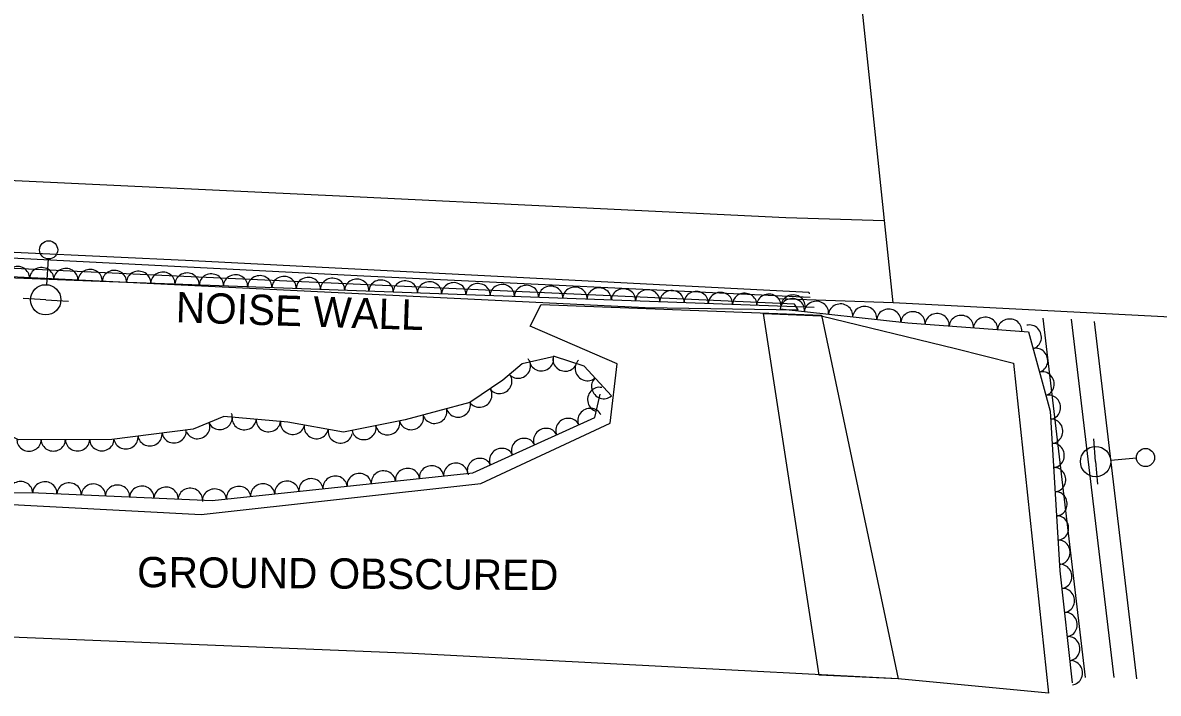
# Model space of a CAD drawing. Extents: x 1722896 to 1754269, y 648279 to 666297.
# Drawn here: x 1735995.7 to 1736183, y 649766.9 to 649877.5 of the extents above; entities that cross this region are included whole.
import ezdxf

# ---------------------------------------------------------------- set-up
doc = ezdxf.new("R2010")
doc.units = 0
for name, color, linetype in [('DESIGN - CENTERLINE - Proposed', 7, 'Continuous'), ('DESIGN - SCRATCH - User 1', 7, 'Continuous'), ('SURVEY - CENTERLINE - Preliminary', 7, 'Continuous'), ('SURVEY - CENTERLINE - Preliminary Text', 7, 'Continuous'), ('SURVEY - DTM - Breaklines', 7, 'Continuous'), ('SURVEY - VEGETATION - Features with Text', 7, 'Continuous')]:
    doc.layers.add(name, color=color, linetype=linetype)

msp = doc.modelspace()

# ---------------------------------------------------------------- linework, layer by layer
at = {"layer": 'DESIGN - CENTERLINE - Proposed'}
for points in [[(1736243.58, 649882.81), (1736250.9, 649825.54), (1736139.27, 649831.33), (1736133.33, 649887.84), (1736243.22, 649882.8)], [(1736139.27, 649831.33), (1736120.26, 649832)]]:
    msp.add_lwpolyline(points, dxfattribs=at)
at = {"layer": 'DESIGN - SCRATCH - User 1'}
for points in [[(1736125.57, 649832.22), (1736052, 649835.69), (1735962.55, 649840.28), (1735874.14, 649844.23), (1735782.88, 649848.59), (1735690.56, 649853.1), (1735584.95, 649857.91), (1735489.6, 649862.8), (1735405.06, 649866.54), (1735405.54, 649868.02), (1735523.66, 649861.97), (1735640.52, 649856.46), (1735766.53, 649850.84), (1735910.71, 649843.59), (1736023.76, 649838.28), (1736125.36, 649833.07), (1736125.43, 649832.78)], [(1736122.99, 649831.1), (1736016.28, 649835.92), (1735895.24, 649841.71), (1735795.47, 649846.49), (1735691.61, 649851.66), (1735438.18, 649863.96), (1735410.18, 649865.44), (1735376.63, 649861.4), (1735300.66, 649852.57), (1735206.55, 649841.81), (1735207.01, 649840.09), (1735288.87, 649849.86), (1735408.97, 649864.1), (1735508.79, 649859.25), (1735631.46, 649852.89), (1735768.89, 649846.11), (1735913.81, 649839.55), (1736098.39, 649830.52), (1736123.6, 649830.14), (1736122.99, 649831.1)]]:
    msp.add_lwpolyline(points, dxfattribs=at)
at = {"layer": 'SURVEY - CENTERLINE - Preliminary'}
for points in [[(1735885.76, 649781.31), (1735889.29, 649789.96), (1735938.68, 649796.21), (1735977.3, 649798.93), (1736025.2, 649796.36), (1736071.27, 649801.49), (1736092.64, 649811.48), (1736093.79, 649821.25), (1736079.43, 649827.45), (1736081.26, 649831.06), (1736127.45, 649829.28), (1736140.09, 649769.26), (1736059.99, 649773.45), (1735974.82, 649776.89), (1735906.17, 649780.46), (1735885.76, 649781.31)], [(1736117.9, 649829.55), (1736127.4, 649829.18), (1736149.54, 649823.79), (1736159.12, 649821.33), (1736164.89, 649766.88), (1736140.09, 649769.26), (1736127.1, 649769.87), (1736117.9, 649829.55)]]:
    msp.add_lwpolyline(points, dxfattribs=at)
at = {"layer": 'SURVEY - CENTERLINE - Preliminary Text'}
for points in [[(1736121.58, 649845.34), (1736049.16, 649848.84), (1735920.04, 649854.96), (1735819.26, 649859.73), (1735696.13, 649865.54), (1735566.8, 649871.82), (1735439.69, 649878.05), (1735313.53, 649883.79), (1735172.26, 649890.54), (1735100.48, 649893.87), (1734984.26, 649897.48), (1734863.2, 649900.07), (1734777.78, 649900.91)], [(1736137.77, 649844.86), (1736121.58, 649845.34)], [(1736163.98, 649828.81), (1736170.91, 649769.49)], [(1736175.71, 649769.51), (1736168.71, 649828.59)], [(1736179.44, 649769.28), (1736172.46, 649828.22)]]:
    msp.add_lwpolyline(points, dxfattribs=at)
at = {"layer": 'SURVEY - DTM - Breaklines'}
for p, q in [((1735999.93, 649838.55), (1735999.68, 649834.31)), ((1735999.54, 649831.81), (1735995.8, 649832.03)), ((1735999.54, 649831.81), (1736003.28, 649831.59)), ((1736172.66, 649805.12), (1736172.36, 649808.85)), ((1736172.66, 649805.12), (1736172.96, 649801.38)), ((1736179.39, 649805.66), (1736175.15, 649805.32))]:
    msp.add_line(p, q, dxfattribs=at)
for centre, radius in [((1736000.02, 649840.05), 1.5), ((1735999.54, 649831.81), 2.5), ((1736172.66, 649805.12), 2.5), ((1736180.89, 649805.78), 1.5)]:
    msp.add_circle(centre, radius, dxfattribs=at)
at = {"layer": 'SURVEY - VEGETATION - Features with Text'}
for points in [[(1735983.91, 649815.79), (1735978.29, 649821.83), (1735977.11, 649826.21), (1735977.29, 649831.67), (1735980.58, 649836.01), (1736007.06, 649834.93), (1736126.27, 649830.6)], [(1736120.67, 649830.35), (1736141.71, 649828.03), (1736161.59, 649826.53), (1736165.17, 649813.44), (1736166.75, 649787.11), (1736168.8, 649768.6)], [(1736092.82, 649815.96), (1736088.32, 649820.88), (1736083.46, 649822.47), (1736078.08, 649821.24), (1736074.89, 649818.53), (1736069.49, 649814.86), (1736058.83, 649811.98), (1736048.67, 649809.95), (1736039.46, 649811.64), (1736028.9, 649812.53), (1736023.86, 649810.46), (1736010.42, 649808.78), (1735995.04, 649808.7), (1735984.04, 649814.23), (1735979.87, 649817.26)], [(1735883.96, 649782.65), (1735887.41, 649791.45), (1735916.68, 649796.39), (1735963.35, 649800.06), (1735998.33, 649799.94), (1736026.99, 649798.68), (1736069.99, 649803.28), (1736090.09, 649812.38), (1736090.98, 649816.25)]]:
    msp.add_lwpolyline(points, dxfattribs=at)
for centre, major_axis in [((1735994.87, 649835.43), (2, -0.08)), ((1735998.87, 649835.26), (2, -0.08)), ((1736002.87, 649835.1), (2, -0.08)), ((1736006.86, 649834.94), (2, -0.08)), ((1736010.86, 649834.79), (2, -0.07)), ((1736014.86, 649834.65), (2, -0.07)), ((1736018.86, 649834.5), (2, -0.07)), ((1736022.85, 649834.36), (2, -0.07)), ((1736026.85, 649834.21), (2, -0.07)), ((1736030.85, 649834.07), (2, -0.07)), ((1736034.85, 649833.92), (2, -0.07)), ((1736038.84, 649833.78), (2, -0.07)), ((1736042.84, 649833.63), (2, -0.07)), ((1736046.84, 649833.49), (2, -0.07)), ((1736050.84, 649833.34), (2, -0.07)), ((1736054.83, 649833.2), (2, -0.07)), ((1736058.83, 649833.05), (2, -0.07)), ((1736062.83, 649832.9), (2, -0.07)), ((1736066.83, 649832.76), (2, -0.07)), ((1736070.82, 649832.61), (2, -0.07)), ((1736074.82, 649832.47), (2, -0.07)), ((1736078.82, 649832.32), (2, -0.07)), ((1736082.81, 649832.18), (2, -0.07)), ((1736086.81, 649832.03), (2, -0.07)), ((1736090.81, 649831.89), (2, -0.07)), ((1736094.81, 649831.74), (2, -0.07)), ((1736098.8, 649831.6), (2, -0.07)), ((1736102.8, 649831.45), (2, -0.07)), ((1736106.8, 649831.31), (2, -0.07)), ((1736110.8, 649831.16), (2, -0.07)), ((1736114.79, 649831.02), (2, -0.07)), ((1736118.79, 649830.87), (2, -0.07)), ((1736122.79, 649830.73), (2, -0.07)), ((1736122.65, 649830.13), (1.99, -0.22)), ((1736126.63, 649829.69), (1.99, -0.22)), ((1736130.61, 649829.25), (1.99, -0.22)), ((1736134.58, 649828.82), (1.99, -0.22)), ((1736138.56, 649828.38), (1.99, -0.22)), ((1736142.54, 649827.97), (1.99, -0.15)), ((1736146.53, 649827.67), (1.99, -0.15)), ((1736150.51, 649827.37), (1.99, -0.15)), ((1736154.5, 649827.07), (1.99, -0.15)), ((1736158.49, 649826.77), (1.99, -0.15)), ((1736161.83, 649825.67), (0.53, -1.93)), ((1736162.88, 649821.82), (0.53, -1.93)), ((1736077.55, 649820.79), (-1.53, -1.29)), ((1736081.3, 649821.98), (-1.95, -0.45)), ((1736085.16, 649821.92), (-1.9, 0.62)), ((1736088.77, 649820.38), (-1.35, 1.47)), ((1736074.46, 649818.25), (-1.65, -1.13)), ((1736163.93, 649817.96), (0.53, -1.93)), ((1736090.78, 649815.38), (0.45, 1.95)), ((1736091.47, 649817.43), (-1.35, 1.47)), ((1736071.16, 649815.99), (-1.65, -1.13)), ((1736164.99, 649814.1), (0.53, -1.93)), ((1736063.71, 649813.3), (-1.93, -0.52)), ((1736067.58, 649814.34), (-1.93, -0.52)), ((1736089.25, 649812), (1.82, 0.83)), ((1736028.33, 649812.29), (-1.85, -0.76)), ((1736032.27, 649812.24), (-1.99, 0.17)), ((1736036.25, 649811.91), (-1.99, 0.17)), ((1736040.23, 649811.49), (-1.97, 0.36)), ((1736055.95, 649811.41), (-1.96, -0.39)), ((1736059.85, 649812.26), (-1.93, -0.52)), ((1736085.61, 649810.35), (1.82, 0.83)), ((1736165.37, 649810.13), (0.12, -2)), ((1736020.71, 649810.07), (-1.98, -0.25)), ((1736024.63, 649810.78), (-1.85, -0.76)), ((1736044.16, 649810.78), (-1.97, 0.36)), ((1736048.1, 649810.06), (-1.97, 0.36)), ((1736052.02, 649810.62), (-1.96, -0.39)), ((1736081.96, 649808.7), (1.82, 0.83)), ((1735996.79, 649808.71), (-2, -0.01)), ((1736000.79, 649808.73), (-2, -0.01)), ((1736004.79, 649808.75), (-2, -0.01)), ((1736008.79, 649808.78), (-2, -0.01)), ((1736012.77, 649809.08), (-1.98, -0.25)), ((1736016.74, 649809.57), (-1.98, -0.25)), ((1736078.32, 649807.05), (1.82, 0.83)), ((1736165.61, 649806.13), (0.12, -2)), ((1736074.67, 649805.4), (1.82, 0.83)), ((1736063.17, 649802.55), (1.99, 0.21)), ((1736067.15, 649802.97), (1.99, 0.21)), ((1736071.03, 649803.75), (1.82, 0.83)), ((1736043.28, 649800.42), (1.99, 0.21)), ((1736047.26, 649800.85), (1.99, 0.21)), ((1736051.24, 649801.27), (1.99, 0.21)), ((1736055.22, 649801.7), (1.99, 0.21)), ((1736059.19, 649802.12), (1.99, 0.21)), ((1736165.85, 649802.14), (0.12, -2)), ((1735995.4, 649799.95), (2, -0.01)), ((1735999.4, 649799.9), (2, -0.09)), ((1736003.4, 649799.72), (2, -0.09)), ((1736007.4, 649799.54), (2, -0.09)), ((1736011.39, 649799.37), (2, -0.09)), ((1736015.39, 649799.19), (2, -0.09)), ((1736019.38, 649799.02), (2, -0.09)), ((1736023.38, 649798.84), (2, -0.09)), ((1736027.37, 649798.72), (1.99, 0.21)), ((1736031.35, 649799.15), (1.99, 0.21)), ((1736035.33, 649799.57), (1.99, 0.21)), ((1736039.31, 649800), (1.99, 0.21)), ((1736166.09, 649798.15), (0.12, -2)), ((1736166.33, 649794.16), (0.12, -2)), ((1736166.57, 649790.16), (0.12, -2)), ((1736166.85, 649786.17), (0.22, -1.99)), ((1736167.29, 649782.2), (0.22, -1.99)), ((1736167.73, 649778.22), (0.22, -1.99)), ((1736168.17, 649774.25), (0.22, -1.99)), ((1736168.61, 649770.27), (0.22, -1.99))]:
    msp.add_ellipse(centre, major_axis=major_axis, ratio=0.940188, start_param=0, end_param=3.141593, dxfattribs=at)

# ---------------------------------------------------------------- texts
at = {"layer": 'DESIGN - SCRATCH - User 1'}
msp.add_text('NOISE WALL', height=5, rotation=358.1665, dxfattribs=at).set_placement((1736020.94, 649828.11))
at = {"layer": 'SURVEY - CENTERLINE - Preliminary'}
msp.add_text('GROUND OBSCURED', height=5, rotation=359.5819, dxfattribs=at).set_placement((1736014.6, 649784.4))

doc.saveas('drawing.dxf')
